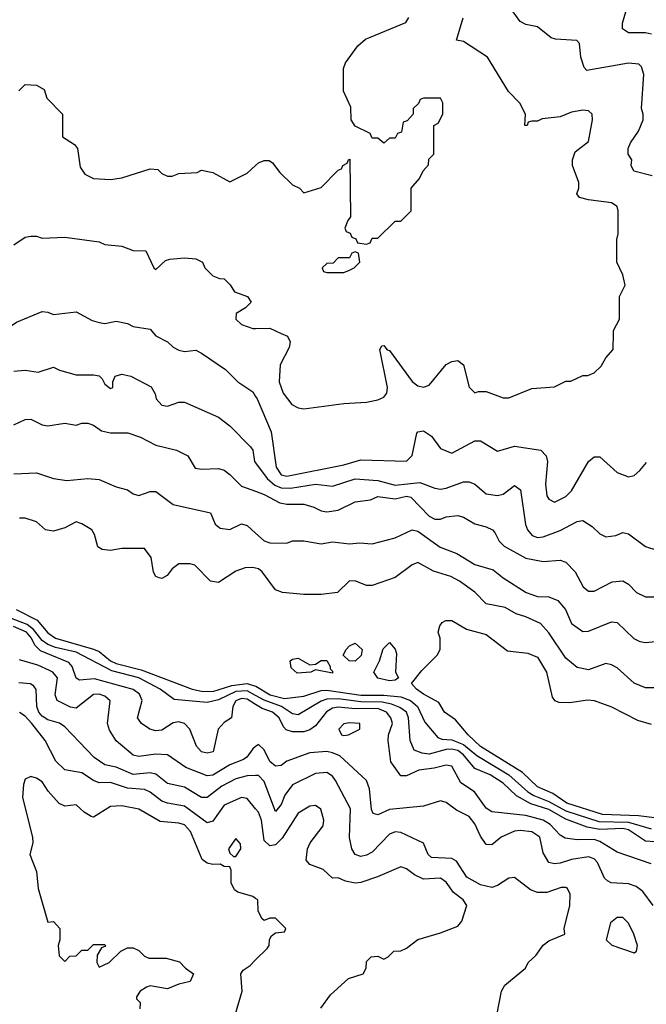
# Model space of a CAD drawing. Header units: inches. Extents: x 2348341 to 2479810, y 460419 to 613669.
# Tile 512 of 656: x 2409171 to 2411373, y 567643 to 571102. Entities that reach past the tile are written whole.
import ezdxf

# ---------------------------------------------------------------- set-up
doc = ezdxf.new("R2010")
doc.units = ezdxf.units.IN
doc.header["$MEASUREMENT"] = 0
for name, color, linetype in [('C4506', 7, 'Continuous'), ('C4507', 7, 'Continuous'), ('C4516', 7, 'Continuous'), ('C4517', 7, 'Continuous')]:
    doc.layers.add(name, color=color, linetype=linetype)

msp = doc.modelspace()

# ---------------------------------------------------------------- linework, layer by layer
at = {"layer": 'C4506', "color": 2}
for points, elevation in [([(2409642.6, 570000), (2409650, 569991.3), (2409690.6, 569970.6), (2409710, 569951.3), (2409730, 569941), (2409750, 569936), (2409790, 569941), (2409810, 569931), (2409893.7, 569873.7), (2409938, 569830), (2409990, 569794.8), (2410000, 569778.8)], 86), ([(2409150, 569866.8), (2409190, 569870.8), (2409236.5, 569863.5), (2409290, 569882), (2409310.8, 569870.8), (2409370, 569854), (2409430, 569854.8), (2409450.8, 569850.8), (2409461, 569841), (2409470, 569822), (2409490, 569806), (2409498, 569810), (2409498, 569830), (2409506, 569850), (2409530, 569857.3), (2409562, 569850), (2409632.7, 569812.7), (2409647.3, 569787.3), (2409651, 569770), (2409670, 569747.7), (2409690, 569744), (2409730, 569758), (2409750, 569758), (2409870, 569706), (2409910, 569674.8), (2409982, 569602), (2409990.4, 569590), (2409996.4, 569550), (2410000, 569545.2)], 82), ([(2409150, 569678.8), (2409190, 569697.3), (2409210, 569698.8), (2409250, 569678.8), (2409270, 569674.8), (2409330, 569684.7), (2409370, 569678), (2409390, 569684.7), (2409410, 569684.7), (2409430, 569678), (2409458, 569658), (2409490, 569650.8), (2409550.5, 569650.5), (2409595.2, 569635.2), (2409650, 569607.7), (2409722, 569590), (2409762, 569570), (2409787.1, 569527.1), (2409810, 569522.8), (2409870, 569525.5), (2409890, 569519.1), (2409910, 569504.9), (2409950, 569464), (2410000, 569445.5)], 78), ([(2409150, 569506.8), (2409230, 569510.8), (2409290.4, 569490.4), (2409337, 569483), (2409410, 569490.7), (2409450, 569486.8), (2409510, 569461), (2409550, 569451), (2409570, 569436), (2409590, 569431), (2409630, 569444.7), (2409650, 569444.7), (2409710, 569398.8), (2409842, 569370), (2409858, 569330), (2409875.3, 569315.3), (2409910, 569311.3), (2409950, 569331.3), (2409970, 569324.7), (2410000, 569297.8)], 74), ([(2410000, 569175.7), (2409990, 569178), (2409963.3, 569176.7), (2409930, 569164.9), (2409870, 569124.9), (2409842, 569130), (2409786, 569186), (2409770, 569190.8), (2409730, 569190.8), (2409706.8, 569173.2), (2409688.7, 569150), (2409670, 569138.8), (2409661.4, 569141.4), (2409650, 569146), (2409641.1, 569161.1), (2409633, 569213), (2409610, 569244.7), (2409530, 569244), (2409490, 569237.3), (2409461.4, 569241.4), (2409446, 569250), (2409433.7, 569293.7), (2409424.7, 569310), (2409390, 569331.3), (2409370, 569338), (2409330, 569317.3), (2409290, 569304.9), (2409262, 569310), (2409230, 569338), (2409190.9, 569350.9), (2409170, 569351)], 70), ([(2410000, 568728.3), (2409970, 568744.6), (2409930, 568741.6), (2409870, 568713.3), (2409830, 568704), (2409713.6, 568713.6), (2409664.5, 568750), (2409590, 568789.8), (2409494.3, 568814.3), (2409370, 568880.2), (2409296.7, 568896.7), (2409270, 568907.4), (2409250, 568921.6), (2409220, 568960), (2409197.3, 568977.3), (2409052.7, 569032.7)], 74), ([(2409159.3, 569030), (2409232.7, 568992.7), (2409270, 568948.3), (2409297, 568930), (2409430.8, 568890.8), (2409450, 568882.3), (2409489.7, 568850), (2409510, 568841), (2409597.7, 568817.7), (2409777.2, 568750), (2409810, 568743.1), (2409850, 568742.3), (2409916.8, 568763.2), (2409970, 568769.9), (2410000, 568760.7)], 70), ([(2410000, 568696.7), (2409970, 568715.5), (2409950, 568717.8), (2409930, 568709.2), (2409920.4, 568690), (2409914.8, 568650), (2409890, 568632.7), (2409868.2, 568610), (2409850.5, 568530), (2409830, 568525.1), (2409809.8, 568529.8), (2409792, 568550), (2409769.5, 568610), (2409750, 568629.5), (2409730, 568635.1), (2409710, 568631.5), (2409670, 568606.6), (2409650, 568604.5), (2409628.7, 568610), (2409599, 568630), (2409585.2, 568650), (2409601.7, 568710), (2409592.4, 568732.4), (2409570, 568749.7), (2409433.7, 568786.3), (2409381.6, 568781.6), (2409370, 568789), (2409355.6, 568830), (2409343.8, 568843.8), (2409244.5, 568884.5), (2409224.8, 568904.8), (2409212.1, 568930), (2409195.3, 568950), (2409149.4, 568970.6)], 78), ([(2410000, 568548.6), (2409990, 568541.2), (2409968.8, 568511.2), (2409957.3, 568502.7), (2409910, 568484), (2409850, 568448.2), (2409830, 568446), (2409755.4, 568475.4), (2409690, 568519.5), (2409650, 568521.6), (2409590, 568514), (2409570, 568518.4), (2409510, 568569.4), (2409486.6, 568606.6), (2409479.6, 568630), (2409489.3, 568709.3), (2409470, 568726), (2409450, 568732.6), (2409430, 568731.3), (2409370, 568683.7), (2409350, 568687), (2409302.7, 568710), (2409295.6, 568730), (2409303.6, 568790), (2409287.3, 568810), (2409276.4, 568816.4), (2409234.3, 568834.3), (2409170, 568853)], 82), ([(2410000, 568446.9), (2409970, 568445.4), (2409930, 568435.4), (2409881.6, 568410), (2409830, 568369.6), (2409810, 568369.6), (2409750, 568406), (2409690, 568418.4), (2409650, 568451.3), (2409630, 568456.9), (2409570, 568451.1), (2409510, 568476.9), (2409470, 568484.2), (2409432.3, 568510), (2409330, 568618), (2409310.7, 568630.7), (2409270, 568643.1), (2409250, 568655.1), (2409238.3, 568670), (2409231.1, 568690), (2409229.3, 568749.3), (2409221.2, 568761.2), (2409209.2, 568769.2), (2409167.9, 568772.1)], 86), ([(2410000, 568330), (2409970, 568366), (2409950, 568369.5), (2409890, 568342.9), (2409850, 568287), (2409830, 568280.7), (2409750, 568339.7), (2409690, 568349.7), (2409670, 568357.4), (2409630, 568388), (2409610, 568397.4), (2409550, 568402.6), (2409490, 568422), (2409450, 568421.6), (2409430, 568429.6), (2409390, 568456.2), (2409330, 568466.6), (2409297.7, 568497.7), (2409261.2, 568570), (2409214, 568630), (2409190, 568655.8), (2409170, 568668.3)], 90), ([(2410000, 568015.3), (2409990, 568022), (2409937.2, 568037.2), (2409925.6, 568045.6), (2409914, 568070), (2409914, 568114), (2409910, 568126), (2409890, 568128), (2409875.3, 568135.3), (2409850, 568134), (2409830, 568139), (2409812.5, 568152.5), (2409771.6, 568250), (2409750, 568273.3), (2409730, 568279.6), (2409665.1, 568285.1), (2409590, 568329.4), (2409530, 568340.7), (2409490, 568338), (2409430, 568301.2), (2409422.7, 568302.7), (2409398, 568318), (2409370, 568344), (2409330, 568339), (2409310, 568349.2), (2409271.7, 568391.7), (2409250, 568425.2), (2409230, 568438), (2409210, 568443.7), (2409190, 568434), (2409184.3, 568415.7), (2409181, 568370), (2409216.5, 568230), (2409217.3, 568210), (2409206.3, 568170), (2409230.4, 568110), (2409235.5, 568050), (2409270, 567931.3), (2409290, 567934), (2409312, 567910), (2409312, 567870), (2409306, 567850), (2409310, 567814), (2409330, 567794), (2409347.3, 567812.7), (2409370, 567814), (2409390, 567834), (2409410, 567834), (2409430, 567854), (2409470, 567854), (2409472.7, 567847.3), (2409458, 567842), (2409443.6, 567816.4), (2409442, 567790), (2409450, 567774), (2409486, 567790), (2409526, 567830), (2409550, 567842), (2409570, 567842), (2409590, 567832), (2409610, 567812), (2409625.4, 567805.4), (2409685.4, 567805.4), (2409732.7, 567792.7), (2409754, 567770), (2409782, 567750), (2409770, 567724), (2409730, 567714), (2409690, 567697.2), (2409630, 567708.7), (2409616.9, 567703.1), (2409594, 567690), (2409582, 567670), (2409582, 567662), (2409594, 567650), (2409592.7, 567627.3)], 94), ([(2409929.2, 567610), (2409953.2, 567690), (2409948, 567750), (2409956.4, 567763.6), (2409980.4, 567779.6), (2410000, 567799.2)], 94)]:
    msp.add_lwpolyline(points, dxfattribs=dict(at, elevation=elevation))
at = {"layer": 'C4506', "color": 2, "elevation": 94}
msp.add_lwpolyline([(2409930, 568226), (2409904.7, 568190), (2409910, 568174), (2409922, 568162), (2409930, 568162), (2409948, 568190), (2409947.3, 568207.3)], close=True, dxfattribs=at)
at = {"layer": 'C4507', "color": 2}
for points, elevation in [([(2409168.4, 570851.6), (2409190, 570874), (2409230, 570872), (2409256.9, 570856.9), (2409266.4, 570826.4), (2409322, 570770), (2409322, 570690), (2409363.6, 570663.6), (2409374, 570650), (2409383.5, 570583.5), (2409399.8, 570559.8), (2409430, 570544.7), (2409490, 570541), (2409530, 570546.8), (2409630, 570578), (2409656, 570576), (2409670, 570562), (2409690, 570552), (2409707.3, 570552.7), (2409730, 570562), (2409794.6, 570565.4), (2409810, 570574), (2409850, 570564.7), (2409910, 570532), (2409970, 570562.8), (2410000, 570589.8)], 94), ([(2409150, 570311.3), (2409190, 570338), (2409210, 570342), (2409230, 570342), (2409250, 570334), (2409330, 570338), (2409450, 570322), (2409470, 570312), (2409530, 570306), (2409570, 570291.3), (2409614, 570290), (2409642, 570230), (2409650, 570224.7), (2409684, 570256), (2409699, 570261), (2409750, 570266), (2409790, 570262), (2409814, 570250), (2409822, 570230), (2409850, 570202), (2409872.7, 570192.7), (2409890, 570192), (2409911.1, 570171.1), (2409926.4, 570146.4), (2409971.3, 570130), (2409984.7, 570110), (2409964.7, 570090), (2409931.3, 570070), (2409931, 570050), (2409950, 570031), (2409990, 570017.3), (2410000, 570017.4)], 90), ([(2409055.4, 570000), (2409112.5, 570007.5), (2409160.2, 570039.8), (2409250, 570077.3), (2409270, 570074.8), (2409290, 570066), (2409370, 570076), (2409425.8, 570045.8), (2409450, 570038.8), (2409470, 570034.8), (2409510, 570042.8), (2409550, 570034.8), (2409570, 570024), (2409630, 570014.8), (2409642.6, 570000)], 86)]:
    msp.add_lwpolyline(points, dxfattribs=dict(at, elevation=elevation))
at = {"layer": 'C4516', "color": 2}
for points, elevation in [([(2410089.9, 570000), (2410112, 569990), (2410122, 569970), (2410118, 569950), (2410086.8, 569890), (2410083, 569830), (2410096.3, 569790), (2410127.3, 569750), (2410150, 569738), (2410170, 569735.5), (2410310, 569754), (2410390, 569758.8), (2410430, 569766.8), (2410450, 569776), (2410461.2, 569790), (2410463.7, 569810), (2410436.4, 569943.6), (2410443.1, 569956.9), (2410450, 569958), (2410462.8, 569942.8), (2410470, 569940.5), (2410550, 569830.6), (2410570, 569816), (2410590, 569811), (2410610, 569818), (2410670, 569890.8), (2410690, 569901), (2410710, 569904.7), (2410731, 569890), (2410750.9, 569810.9), (2410770, 569791.3), (2410783.7, 569796.3), (2410810, 569796.3), (2410870, 569774), (2410890, 569774), (2410970, 569806.8), (2411050, 569812), (2411090, 569832), (2411107.3, 569832.7), (2411150, 569852), (2411167.3, 569852.7), (2411190, 569862), (2411214.6, 569885.4), (2411230, 569914), (2411256.4, 569943.6), (2411257.8, 570000)], 90), ([(2410000, 569778.8), (2410005.5, 569770), (2410054.4, 569654.4), (2410072.4, 569530), (2410090, 569503.7), (2410110, 569498), (2410310, 569538.4), (2410370, 569556.3), (2410530, 569551), (2410550, 569571.3), (2410566, 569650), (2410570, 569654.8), (2410590, 569658), (2410618.5, 569638.5), (2410650, 569596), (2410690, 569578.8), (2410770, 569622.8), (2410790, 569622.8), (2410850, 569586.8), (2410910, 569604), (2411002, 569590), (2411021, 569570), (2411026, 569550), (2411019.1, 569470), (2411022.8, 569430), (2411030, 569418), (2411050, 569407.3), (2411090, 569426.8), (2411110, 569446.8), (2411169.4, 569550.6), (2411190, 569566), (2411210, 569566), (2411270, 569511), (2411310, 569496), (2411330, 569501), (2411350, 569518), (2411372.9, 569547.1)], 86), ([(2410000, 569545.2), (2410040.9, 569490), (2410067.4, 569467.4), (2410090, 569457.8), (2410123.1, 569456.9), (2410210, 569470.2), (2410270, 569463.8), (2410350, 569488.7), (2410430, 569483.6), (2410490, 569467.1), (2410576.7, 569476.7), (2410630, 569456.3), (2410650, 569453.4), (2410670, 569456.3), (2410730, 569479.1), (2410750, 569478.8), (2410770, 569470.8), (2410810, 569436.3), (2410850, 569430.6), (2410870, 569434.8), (2410910, 569466), (2410930.3, 569450.3), (2410948.7, 569328.7), (2410955.5, 569310), (2410971.3, 569290), (2410990, 569283), (2411010, 569285.5), (2411070, 569308), (2411130, 569339.1), (2411150, 569342.8), (2411182, 569322), (2411210, 569296), (2411230, 569286), (2411266, 569290), (2411290, 569301), (2411310, 569296), (2411370, 569251), (2411410, 569238.8)], 82), ([(2410000, 569445.5), (2410030, 569434.4), (2410084.9, 569404.9), (2410110, 569400.4), (2410170, 569400.4), (2410204.7, 569390), (2410230, 569376.3), (2410250, 569373), (2410290, 569379.3), (2410350, 569408.2), (2410404.1, 569415.9), (2410430, 569426.8), (2410490, 569419.5), (2410530, 569428.4), (2410544.9, 569424.9), (2410610, 569358), (2410630, 569348), (2410650, 569347.7), (2410670, 569355.5), (2410710, 569360.7), (2410730, 569354.8), (2410770, 569330.7), (2410810, 569320.7), (2410832, 569310), (2410841, 569301), (2410856, 569270), (2410873.2, 569253.2), (2410950, 569210.4), (2411010, 569199.3), (2411070, 569204), (2411090, 569196), (2411122.5, 569162.5), (2411151, 569110), (2411170, 569094.8), (2411190, 569094.8), (2411252.9, 569127.1), (2411290, 569130.7), (2411310, 569118.8), (2411338, 569090), (2411370, 569074.8), (2411454.4, 569074.4)], 78), ([(2410000, 569297.8), (2410030, 569271), (2410050, 569264.9), (2410110, 569262.8), (2410130, 569271), (2410168.9, 569271.1), (2410230, 569261), (2410270, 569268), (2410330, 569260.7), (2410364.7, 569264.7), (2410410, 569261), (2410490, 569282), (2410550, 569310.6), (2410570, 569304.9), (2410648.8, 569248.8), (2410707.3, 569227.3), (2410770, 569188.4), (2410834.8, 569170), (2410870, 569141.6), (2410951, 569090), (2410990, 569075.5), (2411030, 569074.4), (2411062, 569062), (2411088.5, 569030), (2411110, 568980.7), (2411150, 568953.4), (2411170, 568954), (2411250, 568987.3), (2411270, 568984), (2411328.5, 568928.5), (2411350, 568917.3), (2411370, 568914), (2411430, 568920.7)], 74), ([(2411410, 568754.8), (2411370, 568754.8), (2411330, 568771), (2411270, 568824.7), (2411250, 568836), (2411230, 568841), (2411170, 568818.8), (2411130, 568826), (2411090, 568858.8), (2411030, 568947.7), (2411001.1, 568981.1), (2410950, 569004.9), (2410915.5, 569015.5), (2410876.8, 569036.8), (2410810.5, 569050.5), (2410770, 569090.8), (2410716, 569130), (2410685.8, 569145.8), (2410625.1, 569165.1), (2410570, 569194.8), (2410550, 569186.8), (2410490, 569142.8), (2410410, 569114.8), (2410390, 569114.8), (2410352, 569130), (2410330, 569130.6), (2410288, 569090), (2410230, 569082.4), (2410170, 569082.4), (2410094, 569090), (2410070, 569098.8), (2410022.8, 569162.8), (2410010, 569173.4), (2410000, 569175.7)], 70), ([(2411430, 568295.1), (2411345.3, 568305.3), (2411219, 568310), (2411094, 568350), (2411044.2, 568384.2), (2410990, 568407.6), (2410937.7, 568457.7), (2410790, 568548.7), (2410747, 568590), (2410702.7, 568642.7), (2410664, 568670), (2410643.7, 568703.7), (2410590, 568732.7), (2410565.2, 568750), (2410548, 568770), (2410584, 568816), (2410638, 568870), (2410648, 568890), (2410648, 568930), (2410642, 568950), (2410647.3, 568972.7), (2410655.3, 568984.7), (2410668.7, 568991.3), (2410688.9, 568991.1), (2410741.4, 568961.4), (2410810, 568942.8), (2410884.9, 568884.9), (2410956.7, 568876.7), (2410990, 568862.8), (2411021.6, 568810), (2411042, 568722), (2411050.7, 568710.7), (2411064.9, 568704.9), (2411103.4, 568703.4), (2411167.7, 568712.3), (2411190, 568710.4), (2411250, 568688.5), (2411341.3, 568641.3), (2411390, 568627)], 66), ([(2410000, 568760.7), (2410000.5, 568760.5), (2410051.6, 568730), (2410102, 568718), (2410170, 568726), (2410230, 568745.5), (2410250, 568746.9), (2410370, 568728.7), (2410450, 568729.2), (2410510, 568723.7), (2410544.2, 568710), (2410568.4, 568690), (2410594.9, 568634.9), (2410640.6, 568580.6), (2410654.2, 568574.2), (2410690, 568571.9), (2410730, 568556.2), (2410777.8, 568517.8), (2410890, 568449.8), (2410956, 568390), (2410977, 568377), (2411030, 568356.3), (2411090, 568323.2), (2411205.8, 568285.8), (2411310, 568283.1), (2411390, 568259.8)], 70), ([(2411449, 568211), (2411370, 568216.9), (2411310, 568256.8), (2411290, 568260.7), (2411210, 568257.7), (2411165.1, 568265.1), (2411090, 568294.2), (2411030, 568327.9), (2410967.6, 568347.6), (2410916.1, 568376.1), (2410870, 568420.5), (2410824.5, 568450), (2410770, 568471.2), (2410730, 568519.8), (2410710, 568534.8), (2410690, 568539.8), (2410670, 568538.5), (2410610, 568521.7), (2410585.2, 568525.2), (2410556.6, 568536.6), (2410542.7, 568570), (2410537.2, 568650), (2410530, 568669.4), (2410506.5, 568686.5), (2410477.6, 568697.6), (2410445, 568705), (2410370, 568705.3), (2410290, 568716.1), (2410250, 568715.7), (2410230, 568708.7), (2410150, 568660.5), (2410130, 568663.5), (2410091.5, 568690), (2410030, 568711.9), (2410000, 568728.3)], 74), ([(2411390, 568136.3), (2411270, 568178.3), (2411210, 568215.3), (2411190, 568222.4), (2411130, 568221), (2411087.3, 568227.3), (2411070, 568237.6), (2411034.5, 568274.5), (2411009.8, 568289.8), (2410950, 568307.1), (2410830, 568319.5), (2410810, 568332.3), (2410769.6, 568389.6), (2410721.6, 568421.6), (2410690, 568479.3), (2410670, 568483.7), (2410627.5, 568472.5), (2410573.7, 568466.3), (2410530, 568446), (2410510, 568446), (2410474.8, 568494.8), (2410466, 568570), (2410467, 568590), (2410480.7, 568630), (2410475.1, 568650), (2410459.7, 568670), (2410430, 568682.2), (2410350, 568681.3), (2410290, 568686.8), (2410270, 568683.5), (2410249.3, 568670.7), (2410210, 568622), (2410190, 568607), (2410170, 568600.7), (2410130, 568600.7), (2410107.3, 568607.3), (2410097.6, 568617.6), (2410082.4, 568650), (2410059.5, 568670), (2410022.5, 568682.5), (2410000, 568696.7)], 78), ([(2411397.2, 567990), (2411360.1, 568040.1), (2411337.6, 568057.6), (2411310, 568066.6), (2411249.5, 568069.5), (2411236.5, 568076.5), (2411226, 568086), (2411201.2, 568141.2), (2411190, 568154), (2411170, 568160.9), (2411110, 568151.6), (2411070, 568139.6), (2411050, 568137), (2411030, 568141.2), (2411010, 568175.3), (2410998.4, 568230), (2410970, 568249.6), (2410930, 568254.3), (2410910, 568251.2), (2410862.8, 568230), (2410830, 568204), (2410810, 568205.2), (2410790, 568234), (2410770, 568277.2), (2410750, 568302.7), (2410705.4, 568325.4), (2410670, 568352), (2410650, 568358), (2410590, 568339.6), (2410470, 568327.6), (2410430, 568309.4), (2410413.6, 568313.6), (2410407.7, 568327.7), (2410400.1, 568400.1), (2410389.5, 568429.5), (2410295.6, 568515.6), (2410270, 568526.6), (2410250, 568531.3), (2410190, 568526.6), (2410110, 568497.6), (2410090, 568482), (2410070, 568479.5), (2410050, 568496), (2410030, 568537.2), (2410010, 568556), (2410000, 568548.6)], 82), ([(2410849.1, 567610.9), (2410864, 567690), (2410875.3, 567710), (2410948.7, 567770), (2410958, 567790), (2410984.7, 567815.3), (2411010, 567851.3), (2411030, 567866), (2411086, 567890), (2411084, 567910), (2411103.7, 567990), (2411105.2, 568030), (2411095.3, 568050), (2411090, 568054), (2411073.2, 568053.2), (2411023.4, 568036.6), (2410990, 568036.2), (2410965.6, 568045.6), (2410910, 568089.3), (2410890, 568086.6), (2410850, 568060.7), (2410830, 568054), (2410790, 568062.9), (2410742, 568090), (2410705.8, 568145.8), (2410690, 568155.1), (2410618.6, 568158.6), (2410606, 568170), (2410589.4, 568209.4), (2410510, 568247), (2410490, 568249.4), (2410470, 568240.9), (2410410, 568178), (2410390, 568167), (2410370, 568162), (2410350, 568169.3), (2410338, 568190), (2410329.5, 568229.5), (2410333.6, 568330), (2410280.9, 568430), (2410270, 568445.2), (2410250, 568458), (2410210, 568454.5), (2410130, 568414), (2410102.4, 568377.6), (2410090, 568345.2), (2410070, 568321.2), (2410030, 568426), (2410010, 568447.3), (2410000, 568446.9)], 86), ([(2410228.7, 567630), (2410263.2, 567676.8), (2410326.3, 567733.7), (2410378, 567750), (2410388.7, 567770), (2410390, 567794), (2410406, 567810), (2410430, 567812), (2410450, 567802), (2410466, 567810), (2410486, 567830), (2410510, 567831.3), (2410530, 567841), (2410570, 567871), (2410650, 567894), (2410710, 567918), (2410724.7, 567935.3), (2410742, 567990), (2410729, 568010), (2410695.6, 568035.6), (2410670, 568072.7), (2410650, 568086), (2410590, 568082.9), (2410558.3, 568098.3), (2410530, 568119.3), (2410510, 568126), (2410428.7, 568091.3), (2410370, 568071.8), (2410350, 568069.3), (2410315.5, 568075.5), (2410290, 568088), (2410270, 568086), (2410237, 568117), (2410190, 568134), (2410177.2, 568150), (2410182, 568190), (2410192, 568210), (2410237, 568270), (2410239.3, 568290), (2410228.9, 568328.9), (2410210, 568342), (2410190, 568339), (2410150, 568315.3), (2410093.5, 568226.5), (2410070, 568203.7), (2410050, 568199.5), (2410030, 568219), (2410020.4, 568290), (2410010, 568318), (2410000, 568330)], 90), ([(2410000, 567799.2), (2410040.4, 567839.6), (2410048, 567850), (2410048.9, 567871.1), (2410056.4, 567883.6), (2410070, 567894), (2410102, 567898), (2410106, 567910), (2410070, 567946), (2410050, 567946), (2410030, 567938), (2410023.1, 567943.1), (2410009, 567970), (2410008, 568010), (2410000, 568015.3)], 94)]:
    msp.add_lwpolyline(points, dxfattribs=dict(at, elevation=elevation))
for points, elevation in [([(2410350, 568848.7), (2410329.3, 568849.3), (2410308, 568870), (2410318, 568890), (2410330, 568902), (2410350, 568912), (2410374, 568890), (2410370.9, 568869.1)], 66), ([(2410470, 568779.3), (2410429.4, 568789.4), (2410415.3, 568810), (2410435.3, 568850), (2410448.4, 568891.6), (2410470, 568914), (2410490.9, 568890.9), (2410495.3, 568875.3), (2410491.3, 568810), (2410502, 568790), (2410490, 568782)], 66), ([(2410190, 568836), (2410210, 568838), (2410230, 568851), (2410250, 568851.3), (2410262, 568830), (2410262, 568822), (2410270, 568814), (2410270, 568806), (2410210, 568818), (2410194, 568810), (2410146, 568806), (2410124.7, 568824.7), (2410122, 568850), (2410130, 568856), (2410150, 568858.8)], 66), ([(2410330, 568632), (2410310, 568628), (2410292, 568610), (2410302, 568590), (2410310, 568587.3), (2410326, 568590), (2410366, 568610), (2410366, 568630)], 82), ([(2411290, 567948.7), (2411270, 567948.7), (2411246.8, 567930), (2411232, 567870), (2411251.1, 567851.1), (2411330, 567824.7), (2411338, 567830), (2411342, 567850), (2411329, 567890), (2411310, 567928)], 86)]:
    msp.add_lwpolyline(points, close=True, dxfattribs=dict(at, elevation=elevation))
at = {"layer": 'C4517', "color": 2}
for points, elevation in [([(2411393.8, 570553.8), (2411328.7, 570570), (2411319, 570590), (2411322, 570610), (2411309, 570630), (2411309, 570650), (2411317.2, 570670), (2411345.2, 570710), (2411362, 570750), (2411362, 570770), (2411355.3, 570790), (2411364.5, 570910), (2411355.9, 570935.9), (2411346.3, 570946.3), (2411310, 570949.5), (2411164, 570924), (2411154, 570934), (2411142.7, 570970), (2411138, 571018), (2411129, 571029), (2411053.2, 571033.2), (2411038, 571038), (2410990, 571077.2), (2410950, 571085.2), (2410930, 571096), (2410904.5, 571130)], 86), ([(2411391.3, 571051.3), (2411370, 571056.2), (2411310, 571056), (2411289.4, 571069.4), (2411289.4, 571090), (2411300.9, 571130)], 82), ([(2410000, 570589.8), (2410010, 570598.8), (2410030, 570607.3), (2410047.1, 570607.1), (2410059.3, 570599.3), (2410084.9, 570564.9), (2410130, 570522), (2410154, 570510), (2410170, 570494), (2410230, 570512), (2410290, 570574), (2410302, 570578), (2410306, 570590), (2410322, 570598), (2410326, 570610), (2410331.6, 570611.6), (2410334, 570410), (2410323.6, 570396.4), (2410314, 570370), (2410318, 570358), (2410332.7, 570352.7), (2410338, 570338), (2410352.7, 570332.7), (2410358, 570318), (2410390, 570314), (2410402, 570318), (2410410, 570334), (2410430, 570334), (2410490, 570394), (2410510, 570394), (2410546, 570430), (2410546, 570510), (2410576.4, 570543.6), (2410588.4, 570571.6), (2410607.3, 570592.7), (2410608.4, 570611.6), (2410626, 570630), (2410626, 570730), (2410642, 570738), (2410658, 570770), (2410658, 570810), (2410650, 570826), (2410590, 570826), (2410578, 570822), (2410572.7, 570807.3), (2410554, 570790), (2410554, 570770), (2410532.7, 570747.3), (2410518, 570742), (2410512.7, 570707.3), (2410498, 570702), (2410490, 570686), (2410470, 570686), (2410450, 570668), (2410430, 570686), (2410410, 570686), (2410402, 570702), (2410350, 570728), (2410335.3, 570750), (2410334.6, 570794.6), (2410308.9, 570851.1), (2410308.7, 570930), (2410315.3, 570950), (2410359, 571010), (2410386.3, 571033.7), (2410528.4, 571091.6), (2410538, 571110)], 94), ([(2411257.8, 570000), (2411258, 570010), (2411278, 570050), (2411278, 570130), (2411298, 570170), (2411290, 570206), (2411268.7, 570250), (2411269, 570330), (2411274, 570350), (2411274, 570430), (2411270, 570446), (2411250, 570459), (2411169.3, 570469.3), (2411138, 570478), (2411128.7, 570490), (2411135.3, 570510), (2411135.3, 570530), (2411114, 570590), (2411114, 570610), (2411122.7, 570637.3), (2411170, 570674), (2411184, 570750), (2411182, 570770), (2411170, 570782), (2411150, 570784), (2411110, 570777.2), (2411070, 570761.2), (2411006.4, 570753.6), (2410990, 570746), (2410970, 570746), (2410958, 570742), (2410954, 570730), (2410946, 570730), (2410948, 570770), (2410928.9, 570808.9), (2410889, 570850), (2410815.3, 570970), (2410730, 571025.2), (2410706, 571030), (2410729.1, 571109.1)], 90), ([(2410000, 570017.4), (2410050, 570018), (2410089.9, 570000)], 90)]:
    msp.add_lwpolyline(points, dxfattribs=dict(at, elevation=elevation))
at = {"layer": 'C4517', "color": 2, "elevation": 94}
msp.add_lwpolyline([(2410350, 570286), (2410338, 570282), (2410330, 570266), (2410290, 570266), (2410272.7, 570247.3), (2410250, 570246), (2410234, 570230), (2410238, 570218), (2410250, 570214), (2410310, 570214), (2410330, 570222), (2410346, 570230), (2410366, 570250), (2410362, 570282)], close=True, dxfattribs=at)

doc.saveas('drawing.dxf')
